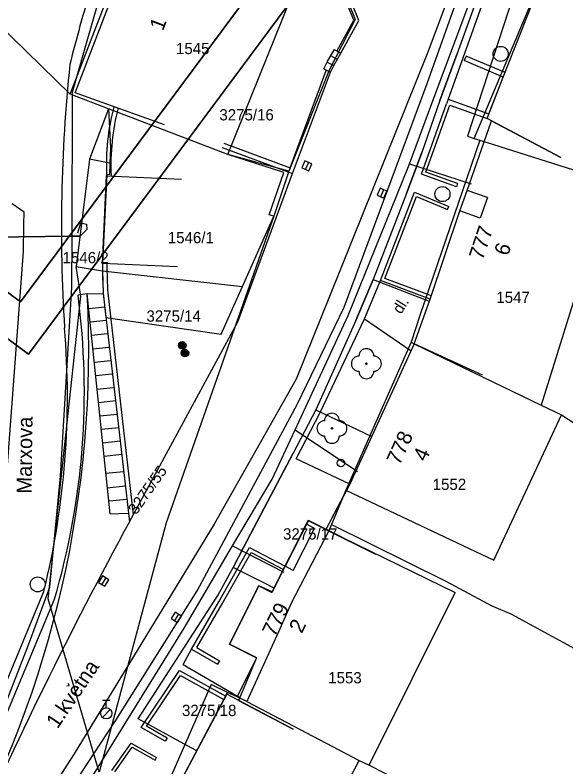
# Model space of a CAD drawing. Extents: x -601580 to 4, y -1204314 to 4.
# Drawn here: x -600374.2 to -600337.5, y -1203988.5 to -1203938.3 of the extents above; entities that cross this region are included whole.
import ezdxf

# ---------------------------------------------------------------- set-up
doc = ezdxf.new("R2010")
doc.units = 0
for name, color, linetype in [('00-INNOGY-NTL', 7, 'Continuous'), ('00-KN-HRANICE PARCEL', 7, 'Continuous'), ('00-KN-PARC. CISLA', 7, 'Continuous'), ('00-KN-VNITRNI KRESBA', 7, 'Continuous'), ('00-POLOHOPIS', 7, 'Continuous'), ('00-RAZÍTKO', 7, 'Continuous'), ('00-SITE KOM. KABEL', 7, 'Continuous'), ('00-VAK-VODA-RAD IGIS', 7, 'Continuous'), ('Vrstva 22', 7, 'Continuous'), ('Vrstva 25', 7, 'Continuous'), ('Vrstva 27', 7, 'Continuous'), ('Vrstva 28', 7, 'Continuous'), ('Vrstva 40', 7, 'Continuous')]:
    doc.layers.add(name, color=color, linetype=linetype)

# ---------------------------------------------------------------- blocks, each defined once
blk = doc.blocks.new('6.30_24')
at = {"layer": 'Vrstva 27'}
blk.add_line((-0.25, 0), (0.25, 0), dxfattribs=at)
blk.add_lwpolyline([(-0.251, -0.25), (0.25, -0.251), (0.251, 0.25), (-0.25, 0.251)], close=True, dxfattribs=at)
blk = doc.blocks.new('6.30_26')
at = {"layer": 'Vrstva 27'}
blk.add_line((-0.25, 0), (0.25, 0), dxfattribs=at)
blk.add_lwpolyline([(-0.251, -0.25), (0.25, -0.251), (0.251, 0.25), (-0.25, 0.251)], close=True, dxfattribs=at)
blk = doc.blocks.new('6.01A_942')
at = {"layer": 'Vrstva 25'}
for radius in [0.25, 0.2, 0.15, 0.1, 0.05]:
    blk.add_circle((0, 0), radius, dxfattribs=at)
blk = doc.blocks.new('6.01A_944')
at = {"layer": 'Vrstva 25'}
for radius in [0.25, 0.2, 0.15, 0.1, 0.05]:
    blk.add_circle((0, 0), radius, dxfattribs=at)
blk = doc.blocks.new('3.13_22')
at = {"layer": 'Vrstva 22'}
blk.add_circle((0, 0), 0.05, dxfattribs=at)
for centre, start, end in [((0, 0.5), 0, 180), ((-0.5, 0), 90, 270), ((0.5, 0), 270, 90), ((0, -0.5), 180, 0)]:
    blk.add_arc(centre, 0.5, start, end, dxfattribs=at)
blk = doc.blocks.new('3.13_24')
at = {"layer": 'Vrstva 22'}
blk.add_circle((0, 0), 0.05, dxfattribs=at)
for centre, start, end in [((0, 0.5), 0, 180), ((-0.5, 0), 90, 270), ((0.5, 0), 270, 90), ((0, -0.5), 180, 0)]:
    blk.add_arc(centre, 0.5, start, end, dxfattribs=at)
blk = doc.blocks.new('6.14A_82')
at = {"layer": 'Vrstva 28'}
blk.add_circle((0, 0), 0.25, dxfattribs=at)
blk = doc.blocks.new('6.20D_16')
at = {"layer": 'Vrstva 28'}
blk.add_circle((0, 0), 0.5, dxfattribs=at)
blk = doc.blocks.new('6.20D_18')
at = {"layer": 'Vrstva 28'}
blk.add_circle((0, 0), 0.5, dxfattribs=at)
blk = doc.blocks.new('6.20_30')
at = {"layer": 'Vrstva 27'}
blk.add_circle((0, 0), 0.5, dxfattribs=at)
blk = doc.blocks.new('6.30_30')
at = {"layer": 'Vrstva 27'}
blk.add_line((-0.249, 0), (0.249, 0), dxfattribs=at)
blk.add_lwpolyline([(-0.25, -0.25), (0.25, -0.25), (0.25, 0.25), (-0.25, 0.25)], close=True, dxfattribs=at)
blk = doc.blocks.new('6.30_160')
at = {"layer": 'Vrstva 27'}
blk.add_line((-0.249, 0), (0.249, 0), dxfattribs=at)
blk.add_lwpolyline([(-0.25, -0.25), (0.25, -0.25), (0.25, 0.25), (-0.25, 0.25)], close=True, dxfattribs=at)
blk = doc.blocks.new('6.13_76')
at = {"layer": 'Vrstva 28'}
for p, q in [((-0.25, 0.875), (0.25, 0.875)), ((0, 0.375), (0, 0.875)), ((-0.258, -0.272), (0.272, 0.258))]:
    blk.add_line(p, q, dxfattribs=at)
blk.add_circle((0, 0), 0.375, dxfattribs=at)
blk = doc.blocks.new('DL_2')
at = {"layer": 'Vrstva 40'}
blk.add_text('dl.', height=0.75, rotation=360, dxfattribs=at).set_placement((-0.174, -0.375))

msp = doc.modelspace()

# ---------------------------------------------------------------- linework, layer by layer
for points in [[(-600427.929, -1203789.586), (-600429.936, -1203788.096), (-600492.548, -1203872.448), (-600373.307, -1203960.957), (-600310.695, -1203876.605), (-600312.703, -1203875.115)], [(-600429.419, -1203791.594), (-600489.051, -1203871.931), (-600373.825, -1203957.46), (-600314.193, -1203877.122)]]:
    msp.add_lwpolyline(points)
at = {"layer": '00-INNOGY-NTL'}
for p, q in [((-600347.92, -1203948.26), (-600343.82, -1203949.6)), ((-600355.54, -1203966.01), (-600351.39, -1203968.78)), ((-600359.7, -1203973.75), (-600356.29, -1203975.5))]:
    msp.add_line(p, q, dxfattribs=at)
msp.add_lwpolyline([(-600368.94, -1203988.96), (-600362.92, -1203979.22), (-600359.7, -1203973.75), (-600357.07, -1203969.3), (-600355.54, -1203966.01), (-600352.01, -1203958.39), (-600348.03, -1203948.55), (-600347.92, -1203948.26), (-600346.43, -1203944.25), (-600344.01, -1203937.76), (-600342.86, -1203934.56), (-600342.66, -1203934), (-600342.09, -1203933.68), (-600341.88, -1203933.03), (-600340.84, -1203929.9), (-600340, -1203927.34), (-600339.57, -1203926.28), (-600336.52, -1203918.66), (-600335.75, -1203916.73), (-600330.51, -1203906.49), (-600328.39, -1203902.68), (-600324.84, -1203896.3), (-600318.73, -1203886.72), (-600312.11, -1203877.17)], dxfattribs=at)
at = {"layer": '00-KN-HRANICE PARCEL'}
for p, q in [((-600370.52, -1203943.61), (-600366.15, -1203932.29)), ((-600376.86, -1203937.44), (-600370.52, -1203943.61)), ((-600367.97, -1203944.6), (-600370.52, -1203943.61)), ((-600367.97, -1203944.6), (-600369.23, -1203947.96)), ((-600369.23, -1203947.96), (-600370.12, -1203955.12)), ((-600367.88, -1203948.22), (-600369.23, -1203947.96)), ((-600355.95, -1203948.76), (-600356.96, -1203951.75)), ((-600359.05, -1203956.44), (-600356.96, -1203951.75)), ((-600370.12, -1203955.12), (-600368.37, -1203955.39)), ((-600368.37, -1203955.39), (-600359.05, -1203956.44)), ((-600353.11, -1203972.31), (-600353.3, -1203972.73)), ((-600353.3, -1203972.73), (-600355.79, -1203977.52)), ((-600358.75, -1203984.13), (-600359.41, -1203983.81))]:
    msp.add_line(p, q, dxfattribs=at)
for points in [[(-600339.63, -1203932.84), (-600344.05, -1203946.43), (-600343.62, -1203946.57), (-600343.24, -1203946.69)], [(-600351.96, -1203937.59), (-600351.54, -1203938.63), (-600353.28, -1203942.02), (-600355.95, -1203948.76)], [(-600355.95, -1203948.76), (-600360.02, -1203947.65), (-600367.97, -1203944.6)], [(-600367.97, -1203944.6), (-600367.83, -1203947.19), (-600367.88, -1203948.22)], [(-600343.24, -1203946.69), (-600347.21, -1203958.32), (-600347.82, -1203960.16)], [(-600343.24, -1203946.69), (-600337, -1203948.67), (-600335.31, -1203949.48), (-600334.85, -1203949.7), (-600330.27, -1203952.96), (-600323.73, -1203955.98), (-600319.57, -1203958.27)], [(-600367.88, -1203948.22), (-600367.91, -1203949), (-600368.09, -1203948.97), (-600368.38, -1203954.9), (-600368.37, -1203955.39)], [(-600356.96, -1203951.75), (-600364.14, -1203972.2), (-600368.6, -1203988.83)], [(-600368.6, -1203988.83), (-600372, -1203977.28), (-600369.81, -1203957.08), (-600370.12, -1203955.12)], [(-600368.37, -1203955.39), (-600368.32, -1203956.9), (-600368.15, -1203958.52), (-600360.47, -1203959.63), (-600359.05, -1203956.44)], [(-600347.82, -1203960.16), (-600352.16, -1203970.02), (-600353.11, -1203972.31)], [(-600347.82, -1203960.16), (-600347.61, -1203960.27), (-600339.14, -1203964.36), (-600337.8, -1203965), (-600328.09, -1203971.31), (-600323.24, -1203973.78), (-600321.24, -1203974.7)], [(-600359.41, -1203983.81), (-600358.1, -1203981.2), (-600359.91, -1203980.29), (-600357.96, -1203976.41), (-600357.08, -1203976.84), (-600354.66, -1203972.04), (-600353.3, -1203972.73)], [(-600353.11, -1203972.31), (-600345.5, -1203976.1), (-600342.44, -1203977.75), (-600341.17, -1203978.28), (-600332.74, -1203982.88)], [(-600355.79, -1203977.52), (-600356.64, -1203979.48), (-600358.75, -1203984.13)], [(-600359.41, -1203983.81), (-600360.04, -1203983.51), (-600361.13, -1203982.98), (-600364.18, -1203989.94)], [(-600358.75, -1203984.13), (-600351.28, -1203988.05), (-600350.6, -1203988.37), (-600336.01, -1203995.84)]]:
    msp.add_lwpolyline(points, dxfattribs=at)
at = {"layer": '00-KN-VNITRNI KRESBA'}
for p, q in [((-600343.62, -1203946.57), (-600338.07, -1203933.38)), ((-600360.02, -1203947.65), (-600355.5, -1203936.43)), ((-600356.3, -1203948.85), (-600360.02, -1203947.65)), ((-600357.26, -1203951.66), (-600356.3, -1203948.85)), ((-600356.96, -1203951.75), (-600357.26, -1203951.66)), ((-600336.48, -1203955.8), (-600339.14, -1203964.36)), ((-600342.31, -1203974.69), (-600337.8, -1203965)), ((-600352.16, -1203970.02), (-600342.31, -1203974.69)), ((-600353.3, -1203972.73), (-600344.87, -1203976.85)), ((-600350.6, -1203988.37), (-600344.87, -1203976.85)), ((-600363.57, -1203990.22), (-600360.04, -1203983.51)), ((-600357.78, -1204000.7), (-600351.28, -1203988.05))]:
    msp.add_line(p, q, dxfattribs=at)
at = {"layer": '00-POLOHOPIS'}
for p, q in [((-600346.746, -1203942.908), (-600343.892, -1203934.894)), ((-600342.271, -1203935.336), (-600345.451, -1203944.274)), ((-600351.637, -1203938.685), (-600352.047, -1203937.666)), ((-600351.306, -1203938.704), (-600351.727, -1203937.658)), ((-600352.756, -1203940.748), (-600351.637, -1203938.685)), ((-600352.492, -1203940.891), (-600351.306, -1203938.704)), ((-600353.394, -1203941.468), (-600352.927, -1203940.644)), ((-600352.927, -1203940.644), (-600352.492, -1203940.891)), ((-600352.726, -1203941.303), (-600353.16, -1203941.056)), ((-600352.959, -1203941.715), (-600352.492, -1203940.891)), ((-600344.156, -1203941.077), (-600344.284, -1203941.381)), ((-600341.672, -1203942.478), (-600344.284, -1203941.381)), ((-600341.544, -1203942.174), (-600344.156, -1203941.077)), ((-600353.629, -1203941.921), (-600353.399, -1203941.478)), ((-600353.403, -1203941.485), (-600352.959, -1203941.715)), ((-600353.185, -1203942.151), (-600352.959, -1203941.715)), ((-600355.88, -1203948.535), (-600353.466, -1203942.046)), ((-600355.704, -1203948.921), (-600353.185, -1203942.151)), ((-600353.629, -1203941.921), (-600353.185, -1203942.151)), ((-600342.625, -1203944.935), (-600341.672, -1203942.478)), ((-600352.274, -1203957.827), (-600346.746, -1203942.908)), ((-600347.122, -1203948.962), (-600345.451, -1203944.274)), ((-600346.84, -1203948.828), (-600345.243, -1203944.348)), ((-600345.34, -1203943.963), (-600345.451, -1203944.274)), ((-600345.34, -1203943.963), (-600342.625, -1203944.935)), ((-600345.243, -1203944.348), (-600342.736, -1203945.246)), ((-600344.081, -1203950.046), (-600342.465, -1203945.39)), ((-600360.285, -1203946.896), (-600355.88, -1203948.535)), ((-600360.39, -1203947.177), (-600355.704, -1203948.921)), ((-600344.713, -1203949.586), (-600346.84, -1203948.828)), ((-600359.364, -1203958.807), (-600355.704, -1203948.921)), ((-600344.787, -1203949.794), (-600347.122, -1203948.962)), ((-600344.713, -1203949.586), (-600344.787, -1203949.794)), ((-600349.842, -1203956.038), (-600347.586, -1203950.155)), ((-600347.586, -1203950.155), (-600345.298, -1203951.103)), ((-600344.56, -1203951.41), (-600344.081, -1203950.046)), ((-600342.732, -1203950.52), (-600344.081, -1203950.046)), ((-600349.557, -1203955.91), (-600347.461, -1203950.445)), ((-600347.461, -1203950.445), (-600345.382, -1203951.306)), ((-600342.732, -1203950.52), (-600343.211, -1203951.884)), ((-600345.382, -1203951.306), (-600345.298, -1203951.103)), ((-600343.211, -1203951.884), (-600344.56, -1203951.41)), ((-600346.465, -1203957.074), (-600349.557, -1203955.91)), ((-600350.927, -1203958.591), (-600349.842, -1203956.038)), ((-600346.543, -1203957.28), (-600349.842, -1203956.038)), ((-600369.388, -1203956.944), (-600368.315, -1203956.904)), ((-600368.315, -1203956.904), (-600366.569, -1203972.135)), ((-600368.017, -1203956.87), (-600366.32, -1203971.674)), ((-600369.388, -1203956.944), (-600370.002, -1203957.034)), ((-600367.854, -1203971.613), (-600369.388, -1203956.944)), ((-600347.612, -1203960.274), (-600346.543, -1203957.28)), ((-600369.287, -1203957.91), (-600368.221, -1203957.799)), ((-600355.39, -1203964.26), (-600352.274, -1203957.827)), ((-600369.193, -1203958.806), (-600368.128, -1203958.694)), ((-600366.569, -1203972.135), (-600359.364, -1203958.807)), ((-600353.838, -1203964.797), (-600350.927, -1203958.591)), ((-600350.927, -1203958.591), (-600347.808, -1203960.726)), ((-600369.1, -1203959.701), (-600368.034, -1203959.589)), ((-600369.006, -1203960.596), (-600367.941, -1203960.484)), ((-600368.912, -1203961.491), (-600367.847, -1203961.38)), ((-600368.819, -1203962.386), (-600367.753, -1203962.275)), ((-600368.725, -1203963.281), (-600367.66, -1203963.17)), ((-600368.632, -1203964.176), (-600367.495, -1203964.058)), ((-600362.075, -1203976.742), (-600355.39, -1203964.26)), ((-600368.538, -1203965.071), (-600367.392, -1203964.952)), ((-600355.465, -1203967.945), (-600353.838, -1203964.797)), ((-600368.445, -1203965.966), (-600367.29, -1203965.846)), ((-600368.351, -1203966.862), (-600367.187, -1203966.74)), ((-600368.257, -1203967.757), (-600367.085, -1203967.634)), ((-600351.889, -1203969.628), (-600355.465, -1203967.945)), ((-600368.164, -1203968.901), (-600366.954, -1203968.775)), ((-600368.07, -1203969.871), (-600366.843, -1203969.743)), ((-600353.138, -1203971.979), (-600351.889, -1203969.628)), ((-600367.927, -1203970.741), (-600366.743, -1203970.617)), ((-600367.854, -1203971.613), (-600366.634, -1203971.568)), ((-600354.254, -1203972.573), (-600354.79, -1203972.303)), ((-600355.665, -1203975.373), (-600354.254, -1203972.573)), ((-600360.623, -1203977.481), (-600358.576, -1203973.86)), ((-600358.576, -1203973.86), (-600356.201, -1203975.103)), ((-600360.405, -1203977.604), (-600358.477, -1203974.194)), ((-600358.477, -1203974.194), (-600356.317, -1203975.324)), ((-600355.665, -1203975.373), (-600356.201, -1203975.103)), ((-600379.607, -1203994.416), (-600372.278, -1203976.795)), ((-600367.502, -1203985.409), (-600362.075, -1203976.742)), ((-600379.071, -1203995.251), (-600371.574, -1203977.305)), ((-600362.434, -1203980.62), (-600360.623, -1203977.481)), ((-600362.093, -1203980.529), (-600360.406, -1203977.606)), ((-600362.998, -1203981.661), (-600362.434, -1203980.62)), ((-600362.434, -1203980.62), (-600360.706, -1203981.628)), ((-600362.093, -1203980.529), (-600360.58, -1203981.412)), ((-600360.58, -1203981.412), (-600360.706, -1203981.628)), ((-600362.998, -1203981.661), (-600359.216, -1203983.851)), ((-600365.793, -1203985.857), (-600363.249, -1203982.059)), ((-600365.436, -1203985.773), (-600363.169, -1203982.389)), ((-600363.249, -1203982.059), (-600360.163, -1203983.765)), ((-600363.169, -1203982.389), (-600360.284, -1203983.984)), ((-600374.057, -1203995.347), (-600367.502, -1203985.409)), ((-600364.192, -1203986.774), (-600365.793, -1203985.857)), ((-600364.068, -1203986.557), (-600365.436, -1203985.773)), ((-600367.742, -1203988.722), (-600366.462, -1203986.895)), ((-600366.462, -1203986.895), (-600364.765, -1203987.85)), ((-600364.068, -1203986.557), (-600364.192, -1203986.774)), ((-600367.552, -1203988.8), (-600366.402, -1203987.158)), ((-600366.402, -1203987.158), (-600364.863, -1203988.024)), ((-600364.863, -1203988.024), (-600364.765, -1203987.85))]:
    msp.add_line(p, q, dxfattribs=at)
for points in [[(-600364.248, -1203945.671), (-600370.195, -1203943.542), (-600365.882, -1203932.274), (-600361.212, -1203934.061)], [(-600337.846, -1203947.844), (-600342.736, -1203945.246), (-600341.672, -1203942.478), (-600339.329, -1203936.507), (-600338.073, -1203933.38), (-600333.433, -1203935.244)], [(-600343.065, -1203962.353), (-600347.612, -1203960.274), (-600346.543, -1203957.28), (-600344.56, -1203951.41), (-600344.081, -1203950.046), (-600342.465, -1203945.39), (-600337.846, -1203947.844)], [(-600363.383, -1203955.142), (-600368.377, -1203954.901), (-600368.095, -1203949.055), (-600363.101, -1203949.296)], [(-600343.065, -1203962.353), (-600347.612, -1203960.274), (-600351.889, -1203969.628), (-600353.49, -1203972.642), (-600350.194, -1203974.293)], [(-600350.194, -1203974.293), (-600354.659, -1203972.043), (-600356.201, -1203975.103), (-600357.067, -1203976.807), (-600357.962, -1203976.409), (-600359.912, -1203980.288), (-600358.103, -1203981.204), (-600359.304, -1203984.049), (-600355.674, -1203985.962)], [(-600370.739, -1203983.066), (-600370.6, -1203983.048), (-600370.633, -1203982.913)], [(-600355.674, -1203985.962), (-600360.097, -1203983.631), (-600363.57, -1203990.22), (-600364.473, -1203989.797), (-600367.27, -1203995.218), (-600367.453, -1203995.535), (-600365.489, -1203996.481), (-600361.288, -1203999.193)]]:
    msp.add_lwpolyline(points, dxfattribs=at)
for centre, radius, start, end in [((-600251.19, -1203971.724), 123.089, 163.38489, 165.85061), ((-600263.689, -1203952.578), 107.415, 174.15276, 183.53066), ((-600352.627, -1203948.328), 15.485, 165.5466, 182.6913), ((-600352.627, -1203948.328), 15.185, 165.5466, 182.6913), ((-600333.977, -1203954.839), 34.4, 180.1038, 183.4421), ((-600333.977, -1203954.839), 34.1, 180.1038, 183.4421), ((-600439.976, -1203960.704), 70.689, 331.23132, 3.0494), ((-600418.551, -1203963.465), 48.973, 343.585, 7.5463), ((-600425.337, -1203963.786), 54.63, 346.2242, 4.823), ((-600103.886, -1204115.05), 299.044, 151.45119, 156.19865)]:
    msp.add_arc(centre, radius, start, end, dxfattribs=at)
at = {"layer": '00-RAZÍTKO'}
for points in [[(-600492.548, -1203872.448), (-600304.712, -1203619.391), (-600185.471, -1203707.9), (-600373.307, -1203960.957)], [(-600489.051, -1203871.931), (-600304.195, -1203622.889), (-600188.969, -1203708.417), (-600373.825, -1203957.46)]]:
    msp.add_lwpolyline(points, close=True, dxfattribs=at)
at = {"layer": '00-SITE KOM. KABEL'}
for points in [[(-600342.81, -1203935.54), (-600344.77, -1203940.98), (-600345.9, -1203944.05), (-600347.09, -1203947.5), (-600348.12, -1203950.25), (-600350.34, -1203955.99)], [(-600373.29, -1203980.33), (-600371.87, -1203976.49), (-600371.16, -1203969.09), (-600370.42, -1203956.52), (-600370.4, -1203953.1), (-600370.36, -1203943.48), (-600369.52, -1203940.54), (-600368.6, -1203937.26)], [(-600373.29, -1203980.33), (-600371.87, -1203976.49), (-600371.16, -1203969.09), (-600370.42, -1203956.52), (-600370.4, -1203953.1), (-600370.36, -1203943.48), (-600369.52, -1203940.54), (-600368.6, -1203937.26)], [(-600345.9, -1203944.05), (-600344.77, -1203940.98)], [(-600348.12, -1203950.25), (-600347.09, -1203947.5)], [(-600370.01, -1203952.86), (-600369.82, -1203952.2), (-600369.43, -1203952.29), (-600369.41, -1203952.64), (-600369.85, -1203953.09), (-600370.4, -1203953.1), (-600377.57, -1203953.18), (-600378.36, -1203953.65), (-600377.55, -1203958.46), (-600377.43, -1203960.44), (-600377.16, -1203962.46), (-600376.99, -1203966.29)], [(-600378.36, -1203953.65), (-600377.57, -1203953.18), (-600370.4, -1203953.1), (-600369.85, -1203953.09), (-600369.41, -1203952.64)], [(-600350.34, -1203955.99), (-600351.49, -1203958.72), (-600354.16, -1203964.68)], [(-600351.49, -1203958.72), (-600350.34, -1203955.99)], [(-600350.34, -1203955.99), (-600346.6, -1203957.43)], [(-600354.16, -1203964.68), (-600355.67, -1203967.56), (-600357.39, -1203970.81), (-600358.98, -1203973.86), (-600359.67, -1203975.19)], [(-600354.16, -1203964.68), (-600350.43, -1203966.44)], [(-600358.98, -1203973.86), (-600357.39, -1203970.81), (-600355.67, -1203967.56)], [(-600359.67, -1203975.19), (-600358.98, -1203973.86)], [(-600362.09, -1203987.41), (-600362.46, -1203987.21), (-600365.99, -1203985.27), (-600360.68, -1203977.05), (-600359.67, -1203975.19)], [(-600356.94, -1203976.56), (-600357.59, -1203976.23), (-600359.67, -1203975.19)], [(-600374.87, -1203984.41), (-600373.29, -1203980.33)], [(-600374.87, -1203984.41), (-600373.29, -1203980.33)]]:
    msp.add_lwpolyline(points, dxfattribs=at)
at = {"layer": '00-VAK-VODA-RAD IGIS'}
for points in [[(-600276.695, -1203819.684), (-600279.39, -1203823.44), (-600280.72, -1203826.32), (-600281.68, -1203827.91), (-600293.34, -1203845.51), (-600302.48, -1203859.3), (-600311.62, -1203873.1), (-600313.81, -1203875.29), (-600320.66, -1203886.26), (-600323.71, -1203891.56), (-600327.34, -1203898.14), (-600331.383, -1203905.452), (-600338.1, -1203917.89), (-600346.75, -1203940.93), (-600353.201, -1203956.994), (-600355.466, -1203962.632), (-600360.94, -1203972.29), (-600370.25, -1203987.62), (-600375.59, -1203995.85), (-600378.929, -1203999.479), (-600379.29, -1204000.12)], [(-600384.49, -1203998.31), (-600379.48, -1203986.71), (-600375.29, -1203976.1), (-600373.64, -1203954.11), (-600373.61, -1203952.34), (-600373.596, -1203951.499), (-600374.38, -1203950.93)]]:
    msp.add_lwpolyline(points, dxfattribs=at)

# ---------------------------------------------------------------- block references
at = {"layer": '00-POLOHOPIS'}
for name, p, xscale, yscale, rotation in [('6.20D_18', (-600341.848, -1203940.933), 1.00000169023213, 1.0000016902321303, 68.37249130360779), ('6.30_30', (-600354.758, -1203948.397), 0.9999982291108, 0.9999982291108, -113.4004174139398), ('6.30_160', (-600349.751, -1203950.227), 0.9999982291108, 0.9999982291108, -113.4004174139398), ('6.20D_16', (-600345.726, -1203950.285), 1.00000035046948, 1.00000035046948, -110.7827234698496), ('DL_2', (-600348.706, -1203957.989), 1.0000001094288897, 1.0000001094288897, 57.91820085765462), ('6.20_30', (-600372.685, -1203976.31), 0.9999982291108, 0.9999982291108, -113.4004174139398), ('6.30_26', (-600368.287, -1203976.091), 1.00000188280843, 1.0000018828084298, -121.3578150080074), ('6.30_24', (-600363.448, -1203978.512), 1.00000188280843, 1.0000018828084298, -121.3578150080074)]:
    msp.add_blockref(name, p, dxfattribs=dict(at, xscale=xscale, yscale=yscale, rotation=rotation))
for name, p, rotation in [('6.01A_944', (-600363.057, -1203960.371), -90.00000000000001), ('6.01A_942', (-600362.877, -1203960.887), -90.00000000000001), ('3.13_24', (-600350.794, -1203961.592), 180), ('3.13_22', (-600353.086, -1203965.903), 180), ('6.14A_82', (-600352.488, -1203968.215), -90.00000000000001)]:
    msp.add_blockref(name, p, dxfattribs=dict(at, rotation=rotation))
msp.add_blockref('6.13_76', (-600368.123, -1203984.911), dxfattribs=at)

# ---------------------------------------------------------------- texts
at = {"layer": '00-KN-PARC. CISLA'}
for s, p in [('1545', (-600363.475, -1203940.95)), ('3275/16', (-600360.585, -1203945.37)), ('1546/1', (-600364.019, -1203953.56)), ('1546/2', (-600371.03, -1203954.893)), ('1547', (-600342.135, -1203957.54)), ('3275/14', (-600365.442, -1203958.79)), ('1552', (-600346.375, -1203970.01)), ('3275/17', (-600356.345, -1203973.32)), ('1553', (-600353.335, -1203982.91)), ('3275/18', (-600363.075, -1203985.09))]:
    msp.add_text(s, height=0.75, dxfattribs=at).set_placement(p)
msp.add_text('3275/55', height=0.75, rotation=55, dxfattribs=at).set_placement((-600366.111, -1203971.704))
at = {"layer": '00-POLOHOPIS'}
for s, rotation, p in [('1', 69.0549, (-600364.345, -1203939.447)), ('777', 71.334, (-600343.045, -1203954.737)), ('6', 71.334, (-600341.367, -1203954.456)), ('Marxova', 89.2464, (-600373.095, -1203970.26)), ('778', 65.4283, (-600348.584, -1203968.412)), ('4', 65.4283, (-600346.826, -1203968.175)), ('779', 63.311, (-600356.899, -1203979.862)), ('2', 63.311, (-600355.103, -1203979.628)), ('1.kvetna', 56.0528, (-600371.364, -1203985.981))]:
    msp.add_text(s, height=1, rotation=rotation, dxfattribs=at).set_placement(p)

doc.saveas('drawing.dxf')
